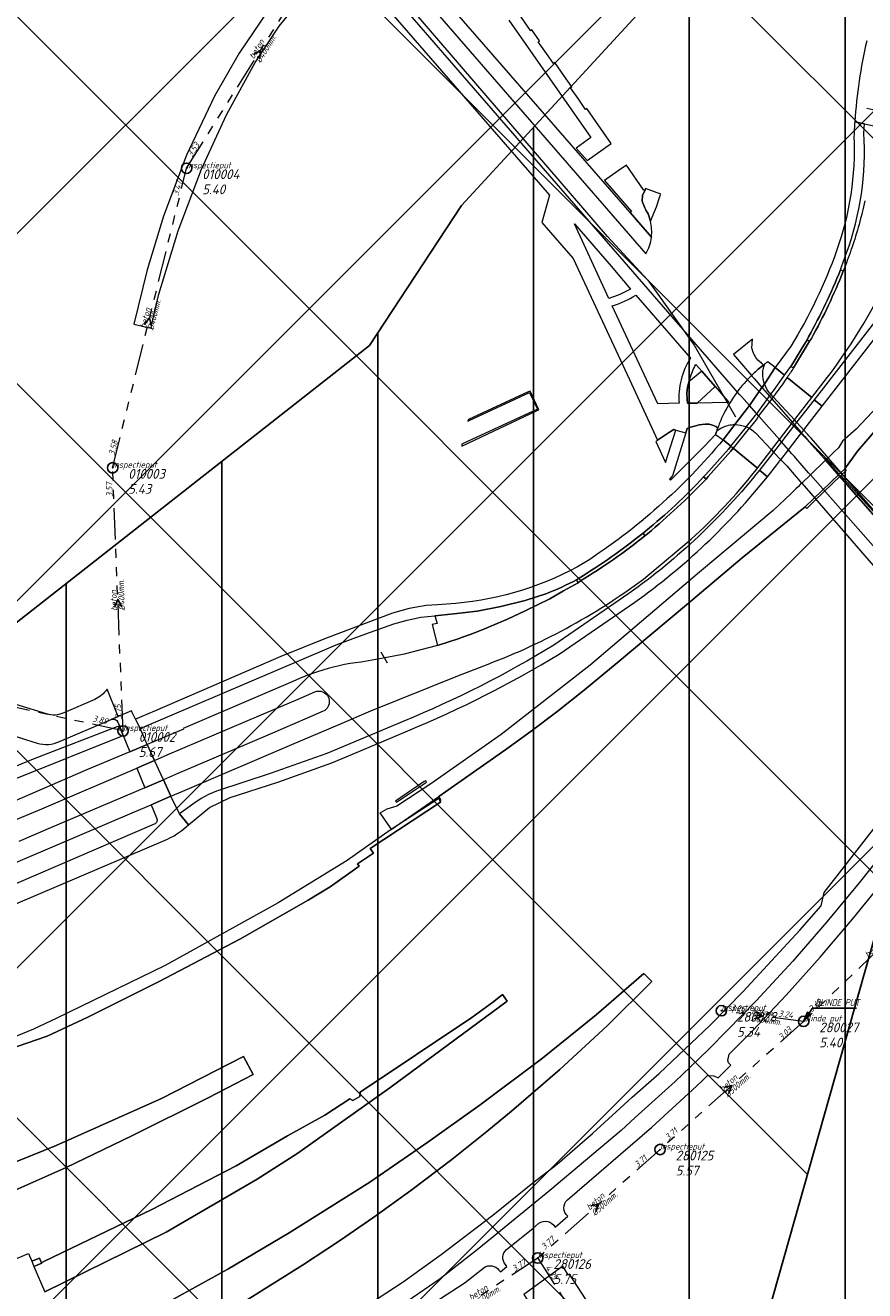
# Model space of a CAD drawing. Extents: x 148869 to 161638, y 453607 to 469810.
# Tile 409 of 656: x 154280 to 154442, y 462887 to 463130. Entities that reach past the tile are written whole.
import ezdxf
from ezdxf.lldxf.tags import DXFTag

# ---------------------------------------------------------------- set-up
doc = ezdxf.new("R2010")
doc.units = 0
doc.header["$PDMODE"] = 32
doc.header["$PDSIZE"] = 2
doc.linetypes.add('RI-GWA', pattern=[18.45, 6, -1.8, 1.75, -1.8, 1.75, -1.8, 1.75, -1.8])
doc.layers.get('0').update_dxf_attribs({"linetype": 'CONTINUOUS'})
doc.layers.get('DEFPOINTS').update_dxf_attribs({"linetype": 'CONTINUOUS'})
for name, color, linetype in [('2023', 90, 'CONTINUOUS'), ('2023 hatch', 90, 'CONTINUOUS'), ('2024', 160, 'CONTINUOUS'), ('2024 hatch', 160, 'CONTINUOUS'), ('B-OI-AANPIJLING', 1, 'CONTINUOUS')]:
    doc.layers.add(name, color=color, linetype=linetype)
for name, color, linetype, lineweight in [('B-OI-RI-BIJZONDERDERHEDEN-T18', 134, 'CONTINUOUS', 18), ('B-OI-RI-GWA-MATERIAAL-T18', 10, 'CONTINUOUS', 18), ('B-OI-RI-GWA-PUTDEKSELHOOGTE-T25', 10, 'CONTINUOUS', 25), ('B-OI-RI-GWA_BOB-T18', 10, 'CONTINUOUS', 18), ('B-OI-RI-GWA_DIAMETER-T18', 10, 'CONTINUOUS', 18), ('B-OI-RI-GWA_PUTNUMMER-T18', 10, 'CONTINUOUS', 18), ('B-OI-RI-GWA_RIOOLPUT-S', 10, 'CONTINUOUS', 25), ('B-OI-RI-GWA_TRANSPORTLEIDING-G', 10, 'RI-GWA', 18), ('B-OI-RI-PERSLEIDING-G-niet meenemen', 190, 'RI-PERS', 18), ('B-OI-RI-STROOMRICHTING-S', 252, 'CONTINUOUS', 25), ('B-RO-VH-VERHARDING_ASFALT-GV', 251, 'CONTINUOUS', 18), ('B-RO-VH-VERHARDING_BEDRIJFSVLOERPLAAT-GV', 251, 'CONTINUOUS', 18), ('B-RO-VH-VERHARDING_GESLOTEN-GV', 251, 'CONTINUOUS', 18), ('B-RO-VH-VERHARDING_GRASBETONSTEEN-GV', 251, 'CONTINUOUS', 18), ('B-RO-VH-VERHARDING_HALFVERHARDING-GV', 251, 'CONTINUOUS', 18), ('B-RO-VH-VERHARDING_OPEN-GV', 251, 'CONTINUOUS', 18), ('B-RO-VH-VERHARDING_STRAATBAKSTEEN-GV', 251, 'CONTINUOUS', 18)]:
    doc.layers.add(name, color=color, linetype=linetype, lineweight=lineweight)
doc.styles.add('NLCS-ISO-M500-T18_CURSIEF', font='NLCS-ISO.ttf', dxfattribs={"oblique": 15, "height": 0.9})
doc.styles.add('NLCS-ISO-M750-T25_CURSIEF', font='NLCS-ISO.ttf', dxfattribs={"oblique": 15, "height": 1.875})
tags = doc.linetypes.add('RI-PERS', pattern='A,7,-2,["P",Standard,S=1.8,R=0,X=-0.5,Y=-0.9],-2,7,-2,[102,NLCS.SHX,S=1,R=180,X=0,Y=0],-2', length=22).pattern_tags.tags
tags[6] = DXFTag(74, 10)

# ---------------------------------------------------------------- blocks, each defined once
blk = doc.blocks.new('ACMAP_ANN_TEMPLATE_gwa-diam')
at = {"color": 0, "linetype": 'ByBlock', "style": 'NLCS-ISO-M500-T18_CURSIEF', "oblique": 15}
blk.add_attdef('gwa-diam', (-2.2, -1.3), '', height=1.2, dxfattribs=at)
blk = doc.blocks.new('ACMAP_ANN_TEMPLATE_gwa-materiaal')
at = {"color": 0, "linetype": 'ByBlock', "style": 'NLCS-ISO-M500-T18_CURSIEF', "oblique": 15}
blk.add_attdef('gwa-mat', (-2.2, 0.2), '', height=1.2, dxfattribs=at)
blk = doc.blocks.new('ACMAP_ANN_TEMPLATE_gwa-nap-l')
at = {"color": 0, "linetype": 'ByBlock', "style": 'NLCS-ISO-M500-T18_CURSIEF', "oblique": 15}
blk.add_attdef('gwa-nap-l', (2.3, 0.2), '', height=1.2, dxfattribs=at)
blk = doc.blocks.new('ACMAP_ANN_TEMPLATE_gwa-nap-r')
at = {"color": 0, "linetype": 'ByBlock', "style": 'NLCS-ISO-M500-T18_CURSIEF', "oblique": 15}
blk.add_attdef('gwa-nap-r', (-5.6, 0.2), '', height=1.2, dxfattribs=at)
blk = doc.blocks.new('ACMAP_ANN_TEMPLATE_gwa-puth')
at = {"color": 0, "linetype": 'ByBlock', "style": 'NLCS-ISO-M750-T25_CURSIEF', "oblique": 15}
blk.add_attdef('gwa-puth', (3, -5), '', height=1.88, dxfattribs=at)
blk = doc.blocks.new('ACMAP_ANN_TEMPLATE_gwa-putnr')
at = {"color": 0, "linetype": 'ByBlock', "style": 'NLCS-ISO-M750-T25_CURSIEF', "oblique": 15}
blk.add_attdef('gwa-putnr', (3, -2.1), '', height=1.88, dxfattribs=at)
blk = doc.blocks.new('ACMAP_ANN_TEMPLATE_type knoop')
at = {"layer": 'DEFPOINTS', "style": 'NLCS-ISO-M500-T18_CURSIEF', "oblique": 15}
blk.add_attdef('type_knoop', (0, 0), '', height=1.2, dxfattribs=at)

msp = doc.modelspace()

# ---------------------------------------------------------------- hatches: boundary and pattern name
at = {"layer": '2023 hatch'}
h = msp.add_hatch(dxfattribs=at)
h.set_pattern_fill('L45L135', color=256, scale=49.98)
h.set_pattern_definition([(45, (0, 0), (-35.341197, 35.341197), []), (135, (0, 0), (-35.341197, -35.341197), [])])
h.paths.add_polyline_path([(155033.65, 463387.49), (154736.21, 463174.82), (154703.82, 463157.03), (154669.13, 463116.73), (154497.36, 463128.81), (154485.96, 463103.35), (154403, 462810.28), (154029.41, 462913.19), (153921.91, 462926.36), (153533.06, 462959.92), (153521.58, 463046.87), (153065.73, 463131.59), (152840.09, 463157.69), (152602.55, 463321.62), (152457.44, 463373.38), (152283.77, 463566.95), (152230.15, 463641.33), (152156.25, 463699.58), (152012.16, 463887.19), (152009.38, 463939.89), (151991.35, 464191.03), (152103.19, 464343.83), (152153.39, 464455.21), (152151.03, 464561.94), (152249.45, 464811.76), (152130.92, 465032.5), (152332.42, 465169.93), (152738.18, 465252.75), (152947.54, 465152.17), (153150.32, 465023.39), (153302.02, 464886.05), (153728.6, 464650.43), (153874.6, 464567.83), (153954.88, 464501.43), (153988.94, 464472.57), (154027.82, 464422.75), (154193.47, 464138.07), (154280.01, 463968.67), (154339.28, 463993.19), (154494.94, 463873.13), (154622.49, 463821.49), (154755.92, 463721.99), (154868.72, 463597.28)])
at = {"layer": '2024 hatch'}
h = msp.add_hatch(dxfattribs=at)
h.set_pattern_fill('ANSI31', color=256, scale=29.988, angle=45)
h.set_pattern_definition([(90, (0, 0), (-29.988, 0), [])])
h.paths.add_polyline_path([(154015.87, 462797.75), (154202.83, 462955.78), (154346.68, 463068.63), (154364.41, 463095.54), (154437.88, 463175.34), (154670.41, 463542.86), (154884.23, 463104.81), (154897.76, 462951.83), (154919.68, 462915.44), (155046.11, 462824.08), (155229.96, 462587.13), (155017.76, 462489.93), (155010.79, 462460.83), (155012.88, 462401.81), (154940.81, 462281.73), (154859.54, 462032.79), (154595.7, 462297.96), (154437.04, 462442.85), (154370.63, 462559.79), (154344.3, 462564.56), (154270.99, 462634.18), (154248.56, 462638.72)])

# ---------------------------------------------------------------- linework, layer by layer
at = {"layer": '2023', "flags": 128}
msp.add_lwpolyline([(153302.02, 464886.05), (153728.6, 464650.43), (153874.6, 464567.83), (153954.88, 464501.43), (153988.94, 464472.57), (154027.82, 464422.75), (154193.47, 464138.07), (154280.01, 463968.67), (154339.28, 463993.19), (154494.94, 463873.13), (154622.49, 463821.49), (154755.92, 463721.99), (154868.72, 463597.28), (155033.65, 463387.49), (154736.21, 463174.82), (154703.82, 463157.03), (154669.13, 463116.73), (154497.36, 463128.81), (154485.96, 463103.35), (154403, 462810.28), (154029.41, 462913.19), (153921.91, 462926.36), (153533.06, 462959.92)], dxfattribs=at)
at = {"layer": '2024', "flags": 128}
msp.add_lwpolyline([(154015.87, 462797.75), (154202.83, 462955.78), (154346.68, 463068.63), (154364.41, 463095.54), (154437.88, 463175.34), (154670.41, 463542.86), (154884.23, 463104.81), (154897.76, 462951.83), (154919.68, 462915.44), (155046.11, 462824.08), (155229.96, 462587.13), (155017.76, 462489.93), (155010.79, 462460.83), (155012.88, 462401.81), (154940.81, 462281.73), (154859.54, 462032.79), (154595.7, 462297.96), (154437.04, 462442.85), (154370.63, 462559.79), (154344.3, 462564.56), (154270.99, 462634.18), (154248.56, 462638.72)], close=True, dxfattribs=at)
at = {"layer": 'B-OI-AANPIJLING', "color": 251, "flags": 128}
msp.add_lwpolyline([(154430.24, 462938.56), (154431.6, 462939.9), (154430.97, 462940.33), (154430.24, 462938.56), (154431.07, 462940.26), (154431.18, 462940.19), (154430.24, 462938.56), (154431.39, 462940.05), (154431.5, 462939.97), (154430.24, 462938.56), (154431.92, 462941.07), (154440.39, 462941.07)], dxfattribs=at)
at = {"layer": 'B-OI-RI-GWA_RIOOLPUT-S', "color": 251}
for p in [(154311.47, 463102.74), (154297.22, 463045.09), (154299.24, 462994.45), (154414.4, 462940.6), (154430.24, 462938.56), (154402.6, 462913.9), (154379.06, 462893.02)]:
    msp.add_point(p, dxfattribs=at)
at = {"layer": 'B-OI-RI-GWA_TRANSPORTLEIDING-G', "color": 251}
for p, q in [((154311.47, 463102.74), (154339.95, 463148.13)), ((154297.22, 463045.09), (154311.47, 463102.74)), ((154299.24, 462994.45), (154297.22, 463045.09)), ((154299.24, 462994.45), (154249.23, 463005.35)), ((154458.5, 462965.7), (154430.24, 462938.56)), ((154430.24, 462938.56), (154414.4, 462940.6)), ((154430.24, 462938.56), (154402.6, 462913.9)), ((154402.6, 462913.9), (154379.06, 462893.02)), ((154379.06, 462893.02), (154357.3, 462878.67)), ((154379.06, 462893.02), (154395.53, 462866.9))]:
    msp.add_line(p, q, dxfattribs=at)
at = {"layer": 'B-OI-RI-PERSLEIDING-G-niet meenemen'}
for p, q in [((154392.51, 463089.63), (154343.5, 463146.5)), ((154392.51, 463089.63), (154400.27, 463081.17)), ((154400.27, 463081.17), (154409.19, 463068.71)), ((154409.19, 463068.71), (154417.11, 463054.92)), ((154348.84, 463009.67), (154350.1, 463007.53))]:
    msp.add_line(p, q, dxfattribs=at)
at = {"layer": 'B-OI-RI-STROOMRICHTING-S', "color": 251}
for points in [[(154324.33, 463124.6), (154325.7, 463125.43), (154325.55, 463123.83)], [(154303.3, 463072.69), (154304.35, 463073.92), (154304.7, 463072.34)], [(154299.01, 463018.36), (154298.23, 463019.77), (154297.57, 463018.3)], [(154420.98, 462940.48), (154422.32, 462939.58), (154420.8, 462939.05)], [(154414.86, 462925.81), (154416.42, 462926.23), (154415.82, 462924.73)], [(154389.27, 462903.04), (154390.83, 462903.46), (154390.23, 462901.97)]]:
    msp.add_lwpolyline(points, dxfattribs=at)
at = {"layer": 'B-RO-VH-VERHARDING_ASFALT-GV'}
for points in [[(154442.39, 463127.29, 0.039308), (154440.08, 463111.7)], [(154440.08, 463111.7, 0.007105), (154439.93, 463108.88)], [(154439.93, 463108.88, -0.09551), (154436.59, 463086.86)], [(154438.52, 463086.44, 0.101407), (154441.85, 463109.52)], [(154442.04, 463096.48, -0.027182), (154439.52, 463087.44)], [(154436.59, 463086.86, -0.050933), (154427.84, 463068.58)], [(154439.52, 463087.44, -0.011838), (154438.09, 463083.55)], [(154431.17, 463070.3, 0.033452), (154437.32, 463083.16)], [(154437.86, 463082.93, -0.032298), (154431.73, 463069.99)], [(154434.83, 463062.51, 0.053691), (154447.73, 463084.15)], [(154423.32, 463065.47, 0.006174), (154422.77, 463065.07)], [(154420.17, 463062.82, 0.038156), (154417.47, 463059.73)], [(154420.99, 463063.59, 0.010465), (154420.2, 463062.84)], [(154422.03, 463064.48, 0.012665), (154420.99, 463063.59)], [(154427.07, 463062.49, -0.006226), (154425.08, 463059.69)], [(154428.3, 463064.3, -0.003927), (154427.07, 463062.49)], [(154417.47, 463059.73, 0.046529), (154414.87, 463055.48)], [(154414.84, 463055.42, 0.016681), (154414.11, 463053.79)], [(154413.73, 463052.78, 0.004779), (154413.51, 463052.16)], [(154414.11, 463053.79, 0.009971), (154413.73, 463052.78)], [(154414.75, 463050.49, -0.075992), (154388.12, 463026.84)], [(154413.51, 463052.16, 0.006155), (154413.29, 463051.47)], [(154421.75, 463044.66, -0.06959), (154396.61, 463020.88)], [(154397.77, 463019.25, 0.069539), (154423.29, 463043.38)], [(154399.8, 463032.91, 0.034696), (154410.99, 463043.34)], [(154411.46, 463042.9, -0.026081), (154400.21, 463032.41)], [(154408.6, 463031.38, 0.040863), (154420.91, 463044.47)], [(154387.05, 463023.85, 0.02968), (154399.32, 463032.5)], [(154399.7, 463031.98, -0.031903), (154387.32, 463023.35)], [(154388.12, 463026.84, -0.110313), (154363.26, 463019)], [(154369.52, 463007.33, 0.07279), (154400.28, 463024.35)], [(154380.81, 463020.89, 0.017549), (154386.49, 463023.5)], [(154382.17, 463010.95, -0.037966), (154353.3, 462996.33)], [(154354.07, 462994.49, 0.037915), (154383.21, 463009.24)], [(154345.08, 463007.71, 0.050193), (154336.65, 463005.84)], [(154336.65, 463005.84, 0.018431), (154333.67, 463004.73)], [(154336.13, 463001.96, -0.406844), (154338.76, 463000.91)], [(154338.93, 463000.28, -0.316163), (154337.78, 462998.25)], [(154338.76, 463000.91, -0.076366), (154338.92, 463000.33)], [(154296.97, 462996.66, -0.400867), (154298.26, 462996.12)], [(154300.96, 462998.01, -0.07437), (154300.88, 462998.3)], [(154305.7, 462977.73, -0.421251), (154305.24, 462976.48)], [(154384.84, 462901.07, -0.453344), (154384.77, 462904.24)], [(154379.26, 462899.71, -0.441369), (154382.39, 462898.98)], [(154372.85, 462891.74, -0.406778), (154373.04, 462894.66)], [(154368.72, 462891.21, -0.378523), (154371.58, 462890.71)]]:
    msp.add_lwpolyline(points, format="xyb", dxfattribs=at)
at = {"layer": 'B-RO-VH-VERHARDING_ASFALT-GV', "flags": 128}
for points in [[(154441.94, 463111.3), (154445.21, 463110.59), (154445.9, 463113.45), (154442.38, 463114.21)], [(154440.08, 463111.7), (154441.94, 463111.3)], [(154441.85, 463109.52), (154441.94, 463111.3), (154440.08, 463111.7)], [(154437.32, 463083.16), (154437.55, 463083.75), (154438.52, 463086.44)], [(154438.09, 463083.55), (154437.86, 463082.93)], [(154427.84, 463068.58), (154424.75, 463064.41), (154426.57, 463062.91), (154427.77, 463064.61), (154428.2, 463065.31), (154429.74, 463067.83), (154430.89, 463069.71), (154431.17, 463070.3)], [(154431.73, 463069.99), (154431.39, 463069.47), (154428.69, 463064.98), (154428.3, 463064.3)], [(154414.75, 463050.49), (154416.63, 463052.93), (154417, 463053.41), (154417.01, 463053.42), (154419.8, 463057.05), (154419.81, 463057.06), (154422.22, 463060.52), (154422.29, 463060.62), (154422.69, 463061.23), (154422.69, 463061.24), (154422.74, 463061.32), (154424.75, 463064.41), (154423.32, 463065.47)], [(154422.77, 463065.07), (154422.5, 463064.86), (154422.4, 463064.77), (154422.03, 463064.48)], [(154420.2, 463062.84), (154420.17, 463062.82)], [(154431.8, 463058.59), (154427.07, 463062.49)], [(154427.07, 463062.49), (154431.8, 463058.59)], [(154431.8, 463058.59), (154434.83, 463062.51)], [(154425.08, 463059.69), (154424.79, 463059.29), (154424.56, 463058.98), (154424.39, 463058.74), (154424.1, 463058.38), (154421.58, 463055.06), (154421.44, 463054.86), (154421.08, 463054.32), (154419.97, 463052.94), (154419.78, 463052.71), (154416.68, 463048.87), (154421.33, 463045.01), (154423.93, 463048.37), (154424.06, 463048.55), (154425.58, 463050.52), (154428.11, 463053.8), (154428.48, 463054.29), (154428.56, 463054.38), (154431.8, 463058.59)], [(154414.87, 463055.48), (154414.84, 463055.42)], [(154410.99, 463043.34), (154411.42, 463043.81), (154415.77, 463048.65), (154416.21, 463049.22), (154416.23, 463049.26), (154414.75, 463050.49)], [(154413.29, 463051.47), (154414.75, 463050.49)], [(154420.91, 463044.47), (154421.33, 463045.01), (154416.68, 463048.87), (154416.22, 463048.28), (154411.89, 463043.41), (154411.46, 463042.9)], [(154423.29, 463043.38), (154421.75, 463044.66)], [(154468, 463002.02), (154445.53, 463027.9), (154431.55, 463043.75), (154429.87, 463042.14), (154443.66, 463026.25), (154466.42, 463000.03), (154466.45, 463000), (154466.61, 462999.82), (154467, 462999.36), (154469.35, 462996.65), (154469.53, 462996.44), (154469.65, 462996.31), (154469.77, 462996.17), (154469.83, 462996.09)], [(154399.32, 463032.5), (154399.8, 463032.91)], [(154400.21, 463032.41), (154399.7, 463031.98)], [(154400.28, 463024.35), (154408.6, 463031.38)], [(154386.49, 463023.5), (154387.05, 463023.85)], [(154387.32, 463023.35), (154386.82, 463022.98), (154384, 463021.4), (154381.36, 463019.89), (154376.66, 463017.56), (154373.26, 463015.97), (154370.05, 463014.59), (154368.68, 463014.04), (154368.34, 463013.91), (154366.88, 463013.35), (154366.03, 463013.03), (154364.37, 463012.41), (154363.92, 463012.24), (154359.77, 463010.88), (154353.35, 463009.21), (154353, 463009.14), (154350.02, 463008.59), (154345.08, 463007.71)], [(154363.26, 463019), (154359.79, 463018.75), (154357.61, 463018.57), (154354.32, 463018.02), (154351.1, 463017.14), (154338.18, 463012.26), (154329.62, 463008.75), (154305.32, 462998.28), (154301.6, 462996.7), (154302.52, 462994.94), (154338.94, 463010.44), (154340.57, 463011.12), (154345.95, 463013.13), (154351.36, 463015.06), (154353.94, 463015.8), (154356.58, 463016.32), (154359.25, 463016.6), (154362.91, 463016.96), (154367.4, 463017.52), (154371.97, 463018.42), (154376.66, 463019.55), (154380.81, 463020.89)], [(154396.61, 463020.88), (154382.17, 463010.95)], [(154383.21, 463009.24), (154397.77, 463019.25)], [(154337.78, 462998.25), (154334.69, 462996.92), (154327.54, 462993.85), (154309.3, 462986.04), (154307.02, 462985.07), (154308.45, 462981.89), (154310.77, 462982.89), (154331.75, 462991.83), (154340.96, 462995.76), (154346.94, 462998.31), (154363.67, 463005.06), (154369.52, 463007.33)], [(154333.67, 463004.73), (154331.49, 463003.78), (154310.8, 462994.9), (154310.84, 462994.81), (154303.86, 462991.85), (154305.32, 462988.78), (154307.75, 462989.83), (154325.83, 462997.55), (154332.95, 463000.59), (154336.13, 463001.96)], [(154338.92, 463000.33), (154338.93, 463000.28)], [(154298.32, 462997.23), (154296.97, 462996.66)], [(154298.26, 462996.12), (154298.54, 462995.46), (154299.26, 462993.58), (154300.56, 462990.46), (154303.86, 462991.85), (154302.52, 462994.94), (154301.6, 462996.7), (154300.96, 462998.01)], [(154300.88, 462998.3), (154298.32, 462997.23)], [(154258.26, 462977.15), (154299.26, 462993.58), (154298.54, 462995.46), (154281.93, 462989), (154257.52, 462979)], [(154353.3, 462996.33), (154338.49, 462990.08), (154327.58, 462986.25), (154317.23, 462982.83), (154315.71, 462982.19), (154314.26, 462981.42), (154312.89, 462980.51), (154310.07, 462978.47), (154311.81, 462976.36), (154315.85, 462979.7), (154319.83, 462981.64), (154329.02, 462984.57), (154339.41, 462988.29), (154346.62, 462991.31)], [(154346.62, 462991.31), (154354.07, 462994.49)], [(154257.47, 462968.35), (154277.47, 462976.88), (154283.6, 462979.49), (154301.88, 462987.31), (154305.32, 462988.78), (154303.86, 462991.85), (154300.56, 462990.46), (154292.41, 462987), (154259.93, 462972.97)], [(154142.66, 462939.84), (154140.73, 462939.87), (154136.27, 462940.02), (154134.25, 462936.51), (154142.39, 462936.31), (154146.56, 462936.32), (154157.77, 462936.82), (154173.07, 462938.34), (154184.74, 462939.99), (154198.2, 462942.37), (154211.39, 462945.24), (154234.13, 462951.62), (154258.86, 462960.74), (154301.42, 462978.89), (154304.67, 462980.26), (154308.45, 462981.89), (154307.02, 462985.07), (154303.4, 462983.52), (154285.25, 462975.79), (154279.18, 462973.19)], [(154131.6, 462928.64), (154147.52, 462928.23), (154149.25, 462928.29), (154150.98, 462928.31), (154156.46, 462928.64), (154170.31, 462930), (154184.66, 462932.05), (154198.79, 462934.65), (154212.49, 462937.72), (154236.94, 462944.79), (154265.87, 462955.78), (154307.78, 462973.63), (154308.25, 462973.85), (154309.05, 462974.28), (154309.81, 462974.77), (154310.54, 462975.31), (154311.81, 462976.36), (154310.07, 462978.47), (154308.45, 462981.89), (154304.67, 462980.26), (154305.7, 462977.73)], [(154305.24, 462976.48), (154263.78, 462958.7)], [(154447.14, 462973.07), (154440.95, 462965.24), (154434.72, 462957.72), (154428.13, 462950.13), (154421.09, 462942.54), (154415.49, 462936.82), (154411.98, 462933.24), (154408.44, 462929.81), (154405.51, 462926.98), (154397.84, 462920.06), (154395.1, 462917.58), (154381.38, 462906), (154370.51, 462897.07), (154367.43, 462894.57), (154360.26, 462888.99), (154353.91, 462884.67)], [(154384.77, 462904.24), (154401.03, 462918.22), (154409.64, 462926.11), (154410.68, 462927.11), (154411.74, 462928.12), (154412.97, 462928.08), (154413.78, 462927.69), (154416.22, 462930.13), (154415.79, 462930.56), (154415.64, 462931.06), (154415.91, 462932.24), (154420.46, 462936.81), (154426.96, 462943.67), (154433.42, 462950.89), (154439.66, 462958.23), (154445.52, 462965.5)], [(154373.04, 462894.66), (154378.11, 462898.73), (154379.26, 462899.71)], [(154382.39, 462898.98), (154384.84, 462901.07)], [(154321.68, 462861.14), (154326.52, 462863.83), (154332.58, 462867.2), (154333.61, 462867.87), (154334.31, 462867.83), (154334.83, 462867.63), (154335.87, 462866.33), (154336.19, 462866.51), (154338.74, 462868.02), (154338.36, 462869.02), (154338.28, 462869.65), (154338.74, 462870.56), (154340.33, 462872.23), (154340.39, 462872.28), (154365.06, 462888.31), (154368.72, 462891.21)], [(154371.58, 462890.71), (154371.86, 462890.38), (154373.12, 462891.4), (154372.85, 462891.74)]]:
    msp.add_lwpolyline(points, dxfattribs=at)
for points in [[(154432.28, 463058.19), (154433.83, 463056.92), (154451.99, 463080.29), (154453.02, 463081.77), (154454.92, 463085.02), (154456.48, 463088.46), (154459.25, 463096.36), (154461.45, 463104.38), (154461.99, 463106.74), (154460.05, 463107.18), (154459.51, 463104.87), (154457.34, 463096.96), (154454.62, 463089.21), (154453.14, 463085.95), (154451.33, 463082.85), (154450.38, 463081.47)], [(154416.63, 463052.93), (154414.75, 463050.49), (154416.23, 463049.26), (154419.21, 463052.98), (154419.21, 463052.99), (154419.24, 463053.02), (154420.6, 463054.72), (154420.99, 463055.2), (154421.2, 463055.49), (154423.67, 463058.87), (154423.93, 463059.23), (154424.12, 463059.49), (154424.41, 463059.89), (154426.42, 463062.71), (154426.57, 463062.91), (154424.75, 463064.41), (154422.74, 463061.32), (154422.69, 463061.24), (154422.69, 463061.23), (154422.29, 463060.62), (154422.22, 463060.52), (154419.81, 463057.06), (154419.8, 463057.05), (154417.01, 463053.42), (154417, 463053.41)], [(154377.24, 463059.7), (154365.76, 463054.4), (154365.59, 463054.04), (154365.89, 463054.19), (154377.48, 463059.58), (154378.98, 463056.35), (154364.72, 463049.74), (154364.47, 463049.61), (154364.42, 463049.28), (154378.93, 463056.1), (154379.26, 463056.25), (154377.58, 463059.86)], [(154429.85, 463051.81), (154430.06, 463052.08), (154430.27, 463052.34), (154430.3, 463052.38), (154433.83, 463056.92), (154432.28, 463058.19), (154428.96, 463053.92), (154428.9, 463053.84), (154428.51, 463053.34), (154425.97, 463050.08), (154424.45, 463048.13), (154424.3, 463047.94), (154424.3, 463047.93), (154421.75, 463044.66), (154423.29, 463043.38), (154425.07, 463045.66), (154425.64, 463046.4), (154425.84, 463046.65), (154427.32, 463048.55)], [(154470.49, 463005.39), (154448.49, 463030.52), (154434.46, 463046.55), (154431.55, 463043.75), (154445.53, 463027.9), (154468, 463002.02), (154468.54, 463001.4), (154469.75, 463000), (154470.89, 462998.69), (154471.36, 462998.15), (154472.64, 462996.67), (154474.97, 462993.77), (154476.02, 462992.47), (154478.62, 462995.93), (154477.57, 462997.22), (154476.27, 462998.79), (154474, 463001.38), (154473.42, 463002.03), (154471.06, 463004.74), (154470.67, 463005.18)], [(154470.74, 463005.73), (154448.93, 463030.91), (154434.95, 463047.04), (154434.46, 463046.55), (154448.49, 463030.52), (154470.49, 463005.39), (154470.67, 463005.18), (154471.06, 463004.74), (154473.42, 463002.03), (154474, 463001.38), (154476.27, 462998.79), (154477.57, 462997.22), (154478.62, 462995.93), (154478.9, 462996.3), (154477.82, 462997.55), (154474.28, 463001.64), (154474.25, 463001.68), (154473.67, 463002.35), (154471.31, 463005.07), (154470.92, 463005.52)], [(154307.02, 462985.07), (154305.32, 462988.78), (154301.88, 462987.31), (154303.4, 462983.52)], [(154376.39, 462885.98), (154408.61, 462836.05), (154412.35, 462838.44), (154416.58, 462841.13), (154415.48, 462842.86), (154414.08, 462845.07), (154413.55, 462845.85), (154411.56, 462848.96), (154408.46, 462853.81), (154405.22, 462858.83), (154402.15, 462863.57), (154398.91, 462868.59), (154395.58, 462873.8), (154392.5, 462878.6), (154389.76, 462882.81), (154385.15, 462889.92), (154384.94, 462889.79), (154383.88, 462891.42)]]:
    msp.add_lwpolyline(points, close=True, dxfattribs=at)
at = {"layer": 'B-RO-VH-VERHARDING_BEDRIJFSVLOERPLAAT-GV', "flags": 128}
for points in [[(154413.66, 463052.83), (154413.51, 463052.93), (154413.36, 463053.03), (154413.35, 463053.03), (154412.7, 463053.3), (154412.03, 463053.47), (154411.26, 463053.51), (154410.16, 463053.35), (154409.22, 463053.13), (154408.23, 463052.83), (154407.84, 463052.64), (154407.56, 463051.8), (154405.01, 463043.54), (154404.93, 463043.47), (154404.89, 463043.43), (154404.39, 463042.91), (154404.61, 463042.71), (154411.15, 463049.26), (154413.29, 463051.47)], [(154413.73, 463052.78), (154413.66, 463052.83)]]:
    msp.add_lwpolyline(points, dxfattribs=at)
at = {"layer": 'B-RO-VH-VERHARDING_BEDRIJFSVLOERPLAAT-GV'}
for points in [[(154413.51, 463052.16, -0.004779), (154413.73, 463052.78)], [(154413.29, 463051.47, -0.006155), (154413.51, 463052.16)]]:
    msp.add_lwpolyline(points, format="xyb", dxfattribs=at)
at = {"layer": 'B-RO-VH-VERHARDING_GESLOTEN-GV', "flags": 128}
for points in [[(154452.68, 463065.62), (154440.32, 463052.54), (154437.73, 463050.19), (154436.92, 463048.91), (154436.04, 463048.08), (154434.95, 463047.04), (154434.46, 463046.55), (154434.57, 463046.65), (154437.1, 463043.87), (154438.14, 463044.89), (154440.59, 463048.3), (154445.06, 463053.42)], [(154278.86, 462933.75), (154284.6, 462935.73), (154292.48, 462939.39), (154306.19, 462946.2), (154321.69, 462954.39), (154334.86, 462961.9), (154339.11, 462964.45), (154344.71, 462968.44), (154344.36, 462968.87), (154347.42, 462970.9), (154346.82, 462971.8), (154360.37, 462980.77), (154360.23, 462981.06), (154360.05, 462981.44), (154350.87, 462975.48), (154345.92, 462972.01), (154342.4, 462969.53), (154329.11, 462961.36), (154307.33, 462949.31), (154286.49, 462939.16), (154282.01, 462937.09), (154266.54, 462930.69)]]:
    msp.add_lwpolyline(points, dxfattribs=at)
for points in [[(154434.57, 463046.65), (154434.46, 463046.55), (154431.55, 463043.75), (154429.87, 463042.14), (154429.65, 463041.93), (154429.58, 463041.85), (154429.23, 463041.52), (154428.75, 463041.06), (154428.13, 463040.47), (154427.83, 463040.17), (154424.36, 463036.87), (154410.18, 463024.99), (154389.15, 463007.09), (154372.03, 462993.75), (154358.51, 462984.24), (154351.93, 462979.96), (154350.04, 462979.39), (154348.66, 462978.65), (154348.76, 462978.51), (154350.66, 462975.78), (154350.85, 462975.51), (154360, 462981.84), (154372.93, 462990.85), (154377.77, 462994.38), (154382.71, 462998.14), (154388.03, 463002.37), (154394.36, 463007.58), (154407.72, 463018.73), (154418.39, 463027.79), (154430.56, 463037.56), (154432.14, 463039.09), (154437.1, 463043.87)], [(154437.1, 463043.87), (154432.14, 463039.09), (154430.56, 463037.56), (154430.84, 463037.27), (154432.41, 463038.79), (154437.37, 463043.58), (154438.42, 463044.6), (154438.14, 463044.89)], [(154351.71, 462980.91), (154351.84, 462980.72), (154357.64, 462984.58), (154357.49, 462984.88), (154357.2, 462984.69)], [(154283.54, 462892.11), (154283.14, 462893.01), (154281.66, 462892.38), (154282.09, 462891.36), (154283.57, 462892.04)]]:
    msp.add_lwpolyline(points, close=True, dxfattribs=at)
at = {"layer": 'B-RO-VH-VERHARDING_GRASBETONSTEEN-GV', "flags": 128}
for points in [[(154413.23, 463060.71), (154410.64, 463063.68), (154408.13, 463061.63), (154407.89, 463060.62), (154407.77, 463059.45), (154407.79, 463058.28), (154407.86, 463057.53), (154409.75, 463057.56), (154409.76, 463057.56)], [(154404.44, 463051.93), (154402.13, 463050.38), (154401.91, 463050.24), (154401.79, 463050.17), (154403.67, 463046.14), (154405.65, 463052.36), (154405.25, 463052.48)]]:
    msp.add_lwpolyline(points, close=True, dxfattribs=at)
at = {"layer": 'B-RO-VH-VERHARDING_HALFVERHARDING-GV', "flags": 128}
for points in [[(154445.06, 463053.42), (154440.59, 463048.3), (154438.14, 463044.89), (154438.42, 463044.6), (154437.37, 463043.58), (154447.26, 463032.72)], [(154447.26, 463032.72), (154437.37, 463043.58), (154432.41, 463038.79), (154430.84, 463037.27), (154430.56, 463037.56), (154418.39, 463027.79), (154407.72, 463018.73), (154394.36, 463007.58), (154388.03, 463002.37), (154382.71, 462998.14), (154377.77, 462994.38), (154372.93, 462990.85), (154360, 462981.84), (154360.42, 462981.16), (154360.23, 462981.06), (154360.37, 462980.77), (154346.82, 462971.8), (154347.42, 462970.9), (154344.36, 462968.87), (154344.71, 462968.44), (154339.11, 462964.45), (154334.86, 462961.9), (154321.69, 462954.39), (154306.19, 462946.2), (154292.48, 462939.39), (154284.6, 462935.73), (154278.86, 462933.75)], [(154344.8, 462882.98), (154353.13, 462888.44), (154360.45, 462893.72), (154370.41, 462901.29), (154378.1, 462907.48), (154382.81, 462911.09), (154389.57, 462917.01), (154397.21, 462924), (154402.43, 462928.52), (154412.22, 462937.8), (154418.62, 462944.32), (154429.51, 462956.09), (154433.59, 462960.78), (154434.22, 462963.37), (154445.73, 462978.16)], [(154304.53, 462882.65), (154319.41, 462890.87), (154331.23, 462897.85), (154346.73, 462907.64), (154357.92, 462915.3), (154368, 462922.49), (154379.98, 462931.46), (154390.29, 462939.83), (154399.5, 462947.74), (154401.04, 462946.22), (154392.41, 462937.67), (154383.33, 462929.28), (154374.02, 462921.31), (154369.23, 462917.37), (154362.53, 462912), (154354.63, 462906.01), (154347.48, 462900.85), (154340.87, 462896.3), (154333.79, 462891.63), (154323.12, 462884.95)], [(154323.12, 462884.95), (154333.79, 462891.63), (154340.87, 462896.3), (154347.48, 462900.85), (154354.63, 462906.01), (154362.53, 462912), (154369.23, 462917.37), (154374.02, 462921.31), (154383.33, 462929.28), (154392.41, 462937.67), (154401.04, 462946.22), (154399.5, 462947.74), (154390.29, 462939.83), (154379.98, 462931.46), (154368, 462922.49), (154357.92, 462915.3), (154346.73, 462907.64), (154331.23, 462897.85), (154319.41, 462890.87), (154304.53, 462882.65)], [(154269.97, 462889.27), (154281.01, 462893.9), (154281.66, 462892.38), (154283.14, 462893.01), (154283.54, 462892.11), (154283.97, 462892.35), (154304.8, 462902.34), (154321.02, 462910.76), (154330.87, 462916.52), (154338.08, 462920.52), (154342.88, 462923.66), (154343.46, 462923.32), (154344.8, 462924.11), (154344.87, 462924.91), (154366.36, 462939.31), (154370.6, 462942.38), (154372.26, 462943.71), (154373.16, 462942.47), (154350.57, 462925.78), (154342, 462919.65), (154332.86, 462913.22), (154325.06, 462908.2), (154307.56, 462897.97), (154284.15, 462886.51)], [(154197.23, 462886.47), (154220.79, 462892.16), (154233.94, 462895.9), (154246.3, 462899.91), (154269.04, 462907.65), (154286.37, 462914.69), (154306.61, 462923.72), (154322.45, 462931.78), (154324.27, 462928.34), (154315.63, 462923.84), (154300.91, 462916.52), (154288.27, 462910.41), (154273.8, 462904), (154259.06, 462898.37), (154242.09, 462892.38), (154221.9, 462886.22)]]:
    msp.add_lwpolyline(points, dxfattribs=at)
for points in [[(154283.57, 462892.04), (154282.09, 462891.36), (154284.15, 462886.51), (154307.56, 462897.97), (154325.06, 462908.2), (154332.86, 462913.22), (154342, 462919.65), (154350.57, 462925.78), (154373.16, 462942.47), (154372.26, 462943.71), (154370.6, 462942.38), (154366.36, 462939.31), (154344.87, 462924.91), (154344.8, 462924.11), (154343.46, 462923.32), (154342.88, 462923.66), (154338.08, 462920.52), (154330.87, 462916.52), (154321.02, 462910.76), (154304.8, 462902.34), (154283.97, 462892.35), (154283.54, 462892.11)], [(154145.77, 462870.17), (154163.84, 462872.8), (154187.55, 462877.38), (154202.02, 462880.73), (154221.9, 462886.22), (154242.09, 462892.38), (154259.06, 462898.37), (154273.8, 462904), (154288.27, 462910.41), (154300.91, 462916.52), (154315.63, 462923.84), (154324.27, 462928.34), (154322.45, 462931.78), (154306.61, 462923.72), (154286.37, 462914.69), (154269.04, 462907.65), (154246.3, 462899.91), (154233.94, 462895.9), (154220.79, 462892.16), (154197.23, 462886.47), (154185.16, 462883.77), (154166.04, 462880.27), (154146.4, 462877.6), (154144.89, 462877.39)]]:
    msp.add_lwpolyline(points, close=True, dxfattribs=at)
at = {"layer": 'B-RO-VH-VERHARDING_OPEN-GV'}
for points in [[(154437.32, 463083.16, -0.033452), (154431.17, 463070.3)], [(154431.73, 463069.99, 0.032298), (154437.86, 463082.93)], [(154410.99, 463043.34, -0.034696), (154399.8, 463032.91)], [(154400.21, 463032.41, 0.026081), (154411.46, 463042.9)], [(154399.32, 463032.5, -0.02968), (154387.05, 463023.85)], [(154387.32, 463023.35, 0.031903), (154399.7, 463031.98)], [(154386.49, 463023.5, -0.017549), (154380.81, 463020.89)]]:
    msp.add_lwpolyline(points, format="xyb", dxfattribs=at)
at = {"layer": 'B-RO-VH-VERHARDING_OPEN-GV', "flags": 128}
for points in [[(154437.86, 463082.93), (154437.32, 463083.16)], [(154431.17, 463070.3), (154430.89, 463069.71)], [(154430.89, 463069.71), (154431.39, 463069.47), (154431.73, 463069.99)], [(154411.46, 463042.9), (154410.99, 463043.34)], [(154399.8, 463032.91), (154399.32, 463032.5), (154399.7, 463031.98), (154400.21, 463032.41)], [(154399.7, 463031.98), (154399.32, 463032.5)], [(154359.77, 463010.88), (154363.92, 463012.24), (154364.37, 463012.41), (154366.03, 463013.03), (154366.88, 463013.35), (154368.34, 463013.91), (154368.68, 463014.04), (154370.05, 463014.59), (154373.26, 463015.97), (154376.66, 463017.56), (154381.36, 463019.89), (154384, 463021.4), (154386.82, 463022.98), (154386.49, 463023.5)], [(154387.05, 463023.85), (154386.49, 463023.5), (154386.82, 463022.98), (154387.32, 463023.35)], [(154380.81, 463020.89), (154376.66, 463019.55), (154371.97, 463018.42), (154367.4, 463017.52), (154362.91, 463016.96), (154359.25, 463016.6), (154359.69, 463015.11), (154358.76, 463014.92), (154359.77, 463010.88)]]:
    msp.add_lwpolyline(points, dxfattribs=at)
for points in [[(154427.77, 463064.61), (154428.3, 463064.3), (154428.69, 463064.98), (154431.39, 463069.47), (154430.89, 463069.71), (154429.74, 463067.83), (154428.2, 463065.31)], [(154416.68, 463048.87), (154416.21, 463049.22), (154415.77, 463048.65), (154411.42, 463043.81), (154410.99, 463043.34), (154411.46, 463042.9), (154411.89, 463043.41), (154416.22, 463048.28)]]:
    msp.add_lwpolyline(points, close=True, dxfattribs=at)
at = {"layer": 'B-RO-VH-VERHARDING_STRAATBAKSTEEN-GV', "flags": 128}
for points in [[(154356.13, 463141.06), (154350.3, 463147.91), (154353.15, 463150.39), (154357.5, 463154.18), (154355.95, 463156.39), (154347.89, 463148.71), (154348.39, 463147.47), (154349.07, 463145.99), (154350.54, 463143.38), (154351.48, 463142.04), (154353.77, 463139.37), (154399.88, 463086.26)], [(154343.12, 463141.59), (154381.32, 463097.59), (154379.87, 463092.29), (154381.5, 463090.4), (154385.87, 463085.34), (154396.69, 463062.06), (154402.13, 463050.38), (154404.44, 463051.93), (154405.25, 463052.48), (154405.65, 463052.36), (154407.56, 463051.8), (154407.84, 463052.64), (154408.23, 463052.83), (154409.22, 463053.13), (154410.16, 463053.35), (154411.26, 463053.51), (154412.03, 463053.47), (154412.7, 463053.3), (154413.35, 463053.03), (154413.36, 463053.03), (154413.51, 463052.93)], [(154400.94, 463089.48), (154396.84, 463094.2), (154356.13, 463141.06)], [(154421.04, 463051.77), (154424.06, 463048.55), (154424.45, 463048.13), (154425.84, 463046.65), (154426.46, 463045.99), (154427.04, 463045.38), (154427.31, 463045.09), (154429.52, 463042.54), (154429.86, 463042.15), (154429.87, 463042.14), (154431.55, 463043.75), (154431.2, 463044.15), (154428.74, 463046.94), (154428.48, 463047.24), (154427.92, 463047.87), (154427.32, 463048.55), (154425.97, 463050.08), (154425.58, 463050.52), (154425.58, 463050.52), (154421.59, 463055.05), (154421.58, 463055.06), (154421.2, 463055.49), (154421.2, 463055.49), (154419.81, 463057.06), (154418.26, 463058.83), (154417.92, 463059.22), (154417.47, 463059.73), (154417.14, 463060.12), (154350.7, 463136.66)], [(154373.48, 463131.26), (154389.25, 463108.65), (154386.46, 463106.62), (154388.57, 463104.25), (154393.22, 463107.49), (154390.26, 463111.72), (154388.51, 463114.22), (154388.26, 463114.05), (154386.81, 463116.13), (154385.36, 463118.2), (154385.61, 463118.38), (154384.07, 463120.58), (154382.33, 463123.07), (154382.08, 463122.9), (154380.73, 463124.83), (154379.17, 463127.06), (154379.42, 463127.24), (154377.94, 463129.35), (154377.69, 463129.17), (154377.64, 463129.26), (154374.31, 463134.03)], [(154396.13, 463103.32), (154394.55, 463102.21), (154391.94, 463100.38), (154397.08, 463094.44), (154396.84, 463094.2), (154400.94, 463089.48)], [(154399.19, 463096.41), (154399.25, 463097.56), (154399.65, 463098.41), (154399.44, 463098.56), (154396.13, 463103.32)], [(154399.65, 463098.41), (154399.25, 463097.56), (154399.19, 463096.41)], [(154400.3, 463093.97), (154400.75, 463092.53), (154401.9, 463095.3), (154402.64, 463097.48), (154402.74, 463097.74), (154399.83, 463098.86), (154399.65, 463098.41)], [(154392.74, 463077.67), (154386.13, 463092.07), (154393.16, 463083.9), (154396.91, 463079.5)], [(154400.75, 463092.53), (154400.3, 463093.97)], [(154397.92, 463078.33), (154408.49, 463066.2)], [(154406.29, 463057.51), (154402.18, 463057.37), (154393.41, 463076.28)], [(154420.3, 463068.1), (154420.42, 463069.86), (154416.72, 463066.91), (154420.2, 463062.84)], [(154409.51, 463064.99), (154410.67, 463063.7), (154410.64, 463063.68), (154413.23, 463060.71), (154415.65, 463057.93), (154415.87, 463057.67), (154415.5, 463057.67)], [(154422.13, 463065.21), (154421.42, 463065.79)], [(154422.03, 463064.48), (154422.4, 463064.77), (154422.5, 463064.86), (154422.48, 463064.88), (154422.38, 463064.99), (154422.36, 463065.01), (154422.32, 463065.05), (154422.16, 463065.18), (154422.13, 463065.21)], [(154422.64, 463064.71), (154422.77, 463065.07), (154422.5, 463064.86), (154422.4, 463064.77), (154422.03, 463064.48)], [(154420.2, 463062.84), (154420.35, 463062.67), (154420.69, 463062.27), (154422.22, 463060.52), (154422.31, 463060.42), (154423.67, 463058.87), (154423.67, 463058.87), (154424.1, 463058.38), (154424.11, 463058.36), (154428.11, 463053.8), (154428.11, 463053.8), (154428.51, 463053.34), (154429.85, 463051.81), (154430.45, 463051.12), (154431, 463050.49), (154431.27, 463050.18), (154434.12, 463046.93), (154434.46, 463046.55), (154434.95, 463047.04), (154434.62, 463047.42), (154431.72, 463050.77), (154431.45, 463051.07), (154431.26, 463051.27)], [(154415.5, 463057.67), (154409.76, 463057.56), (154409.75, 463057.56), (154407.86, 463057.53), (154407.79, 463058.28), (154407.77, 463059.45), (154407.89, 463060.62), (154408.13, 463061.63), (154408.33, 463062.24)], [(154422.69, 463061.24), (154422.69, 463061.24)], [(154431.26, 463051.27), (154431.07, 463051.47), (154430.88, 463051.68), (154430.27, 463052.34), (154428.9, 463053.84), (154428.48, 463054.29), (154424.39, 463058.74), (154424.39, 463058.74), (154423.93, 463059.23), (154423.73, 463059.45)], [(154413.51, 463052.93), (154413.66, 463052.83), (154413.73, 463052.78)], [(154413.51, 463052.16), (154413.53, 463052.18), (154413.53, 463052.18), (154413.98, 463052.52), (154414.33, 463052.72)], [(154419.14, 463053.01), (154419.21, 463052.98)], [(154419.78, 463052.71), (154419.78, 463052.71)], [(154194.87, 463018.06), (154196.82, 463017.51), (154199.39, 463016.63), (154210.23, 463013.48), (154210.29, 463013.51), (154234.32, 463006.59), (154243.27, 463003.93), (154248.45, 463002.39), (154250.7, 463001.74), (154256.78, 463000), (154267.35, 462996.83), (154267.6, 462996.75), (154269.2, 462996.26), (154279.88, 462992.99), (154280.43, 462992.82), (154281.68, 462992.44), (154282.7, 462992.11)], [(154284.51, 462997.75), (154266.13, 463003.3)], [(154287.01, 462992.41), (154296.97, 462996.66), (154298.32, 462997.23), (154296.15, 463002.5)], [(154293.79, 463000.5), (154287.86, 462997.95)]]:
    msp.add_lwpolyline(points, dxfattribs=at)
msp.add_lwpolyline([(154337.23, 463139.64), (154334.81, 463142.16), (154331.42, 463138.23), (154326.96, 463132.82), (154321.6, 463124.91), (154316.86, 463116.6), (154311.48, 463105.26), (154307.04, 463093.52), (154303.88, 463083.22), (154301.33, 463072.76), (154304.62, 463071.97), (154304.73, 463072.48), (154306.14, 463078.51), (154309.83, 463090.68), (154314.31, 463102.59), (154319.17, 463112.99), (154324.64, 463123.09), (154329.3, 463130.09), (154334.62, 463136.6)], close=True, dxfattribs=at)
at = {"layer": 'B-RO-VH-VERHARDING_STRAATBAKSTEEN-GV'}
for points in [[(154400.3, 463093.97, -0.068902), (154399.19, 463096.41)], [(154399.19, 463096.41, 0.068902), (154400.3, 463093.97)], [(154400.94, 463089.48, 0.090331), (154400.75, 463092.53)], [(154399.88, 463086.26, 0.10106), (154400.94, 463089.48)], [(154396.91, 463079.5, -0.057663), (154392.74, 463077.67)], [(154393.41, 463076.28, 0.078906), (154397.92, 463078.33)], [(154421.42, 463065.79, -0.113257), (154420.3, 463068.1)], [(154408.49, 463066.2, 0.173147), (154406.29, 463057.51)], [(154408.33, 463062.24, -0.058653), (154409.51, 463064.99)], [(154420.2, 463062.84, -0.010465), (154420.99, 463063.59)], [(154420.99, 463063.59, 0.010465), (154420.2, 463062.84)], [(154420.99, 463063.59, -0.012665), (154422.03, 463064.48)], [(154422.03, 463064.48, 0.012665), (154420.99, 463063.59)], [(154422.69, 463061.24, -0.133372), (154422.47, 463064.05)], [(154422.47, 463064.05, -0.031131), (154422.64, 463064.71)], [(154422.75, 463061.09, -0.095774), (154422.69, 463061.24)], [(154423.73, 463059.45, -0.093228), (154422.75, 463061.09)], [(154413.73, 463052.78, 0.004779), (154413.51, 463052.16)], [(154414.33, 463052.72, -0.013759), (154414.59, 463052.86)], [(154414.59, 463052.86, -0.112479), (154417, 463053.41)], [(154417, 463053.41, -0.100535), (154419.14, 463053.01)], [(154419.21, 463052.98, -0.035548), (154419.78, 463052.71)], [(154419.78, 463052.71, -0.051973), (154420.74, 463052.04)], [(154420.74, 463052.04, -0.017397), (154421.04, 463051.77)], [(154296.15, 463002.5, -0.128655), (154293.79, 463000.5)], [(154287.86, 462997.95, -0.200372), (154284.51, 462997.75)], [(154282.7, 462992.11, 0.185673), (154287.01, 462992.41)]]:
    msp.add_lwpolyline(points, format="xyb", dxfattribs=at)

# ---------------------------------------------------------------- block references
at = {"layer": 'B-OI-RI-GWA-MATERIAAL-T18', "color": 251}
for p, rotation in [((154325.71, 463125.43), 57.89374404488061), ((154304.35, 463073.91), 76.11585850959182), ((154298.23, 463019.77), 92.28428410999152), ((154444.37, 462952.13), 43.84183153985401), ((154422.32, 462939.58), 352.6613936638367), ((154416.42, 462926.23), 41.73887178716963), ((154390.83, 462903.46), 41.57305291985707), ((154368.18, 462885.84), 33.40353005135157)]:
    msp.add_blockref('ACMAP_ANN_TEMPLATE_gwa-materiaal', p, dxfattribs=dict(at, rotation=rotation)).add_auto_attribs({'gwa-mat': 'beton'})
at = {"layer": 'B-OI-RI-GWA-PUTDEKSELHOOGTE-T25', "color": 251}
for p, values in [((154311.47, 463102.74), {'gwa-puth': '5.40'}), ((154297.22, 463045.09), {'gwa-puth': '5.43'}), ((154299.24, 462994.45), {'gwa-puth': '5.67'}), ((154414.4, 462940.6), {'gwa-puth': '5.34'}), ((154430.24, 462938.56), {'gwa-puth': '5.40'}), ((154402.6, 462913.9), {'gwa-puth': '5.57'}), ((154379.06, 462893.02), {'gwa-puth': '5.75'})]:
    msp.add_blockref('ACMAP_ANN_TEMPLATE_gwa-puth', p, dxfattribs=at).add_auto_attribs(values)
at = {"layer": 'B-OI-RI-GWA_BOB-T18', "color": 251}
for name, p, rotation, values in [('ACMAP_ANN_TEMPLATE_gwa-nap-l', (154311.47, 463102.74), 57.89374404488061, {'gwa-nap-l': '3.53'}), ('ACMAP_ANN_TEMPLATE_gwa-nap-r', (154311.47, 463102.74), 76.11585850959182, {'gwa-nap-r': '3.47'}), ('ACMAP_ANN_TEMPLATE_gwa-nap-l', (154297.22, 463045.09), 76.11585850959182, {'gwa-nap-l': '3.58'}), ('ACMAP_ANN_TEMPLATE_gwa-nap-r', (154297.22, 463045.09), 92.28428410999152, {'gwa-nap-r': '3.57'}), ('ACMAP_ANN_TEMPLATE_gwa-nap-l', (154299.24, 462994.45), 92.28428410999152, {'gwa-nap-l': '3.75'}), ('ACMAP_ANN_TEMPLATE_gwa-nap-l', (154291, 462996.61), 347.7043129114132, {'gwa-nap-l': '3.89'}), ('ACMAP_ANN_TEMPLATE_gwa-nap-l', (154430.24, 462938.56), 41.73887178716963, {'gwa-nap-l': '3.64'}), ('ACMAP_ANN_TEMPLATE_gwa-nap-r', (154421.65, 462939.76), 352.6613936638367, {'gwa-nap-r': '3.26'}), ('ACMAP_ANN_TEMPLATE_gwa-nap-l', (154422.99, 462939.6), 352.6613936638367, {'gwa-nap-l': '3.24'}), ('ACMAP_ANN_TEMPLATE_gwa-nap-r', (154430.24, 462938.56), 43.84183153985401, {'gwa-nap-r': '3.03'}), ('ACMAP_ANN_TEMPLATE_gwa-nap-l', (154402.6, 462913.9), 41.57305291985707, {'gwa-nap-l': '3.71'}), ('ACMAP_ANN_TEMPLATE_gwa-nap-r', (154402.6, 462913.9), 41.73887178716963, {'gwa-nap-r': '3.71'}), ('ACMAP_ANN_TEMPLATE_gwa-nap-r', (154384.69, 462898.07), 41.57305291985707, {'gwa-nap-r': '3.77'}), ('ACMAP_ANN_TEMPLATE_gwa-nap-l', (154372.8, 462888.87), 33.40353005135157, {'gwa-nap-l': '3.77'}), ('ACMAP_ANN_TEMPLATE_gwa-nap-l', (154379.06, 462893.02), 302.2335345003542, {'gwa-nap-l': '4.35'})]:
    msp.add_blockref(name, p, dxfattribs=dict(at, rotation=rotation)).add_auto_attribs(values)
at = {"layer": 'B-OI-RI-GWA_DIAMETER-T18', "color": 251}
for p, rotation, values in [((154325.71, 463125.43), 57.89374404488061, {'gwa-diam': '%%c400mm.'}), ((154304.35, 463073.91), 76.11585850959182, {'gwa-diam': '%%c400mm.'}), ((154298.23, 463019.77), 92.28428410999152, {'gwa-diam': '%%c400mm.'}), ((154422.32, 462939.58), 352.6613936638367, {'gwa-diam': '%%c600mm.'}), ((154416.42, 462926.23), 41.73887178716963, {'gwa-diam': '%%c500mm.'}), ((154390.83, 462903.46), 41.57305291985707, {'gwa-diam': '%%c500mm.'}), ((154368.18, 462885.84), 33.40353005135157, {'gwa-diam': '%%c500mm.'})]:
    msp.add_blockref('ACMAP_ANN_TEMPLATE_gwa-diam', p, dxfattribs=dict(at, rotation=rotation)).add_auto_attribs(values)
at = {"layer": 'B-OI-RI-GWA_PUTNUMMER-T18', "color": 251}
for p, values in [((154311.47, 463102.74), {'gwa-putnr': '010004'}), ((154297.22, 463045.09), {'gwa-putnr': '010003'}), ((154299.24, 462994.45), {'gwa-putnr': '010002'}), ((154414.4, 462940.6), {'gwa-putnr': '280028'}), ((154430.24, 462938.56), {'gwa-putnr': '280027'}), ((154402.6, 462913.9), {'gwa-putnr': '280125'}), ((154379.06, 462893.02), {'gwa-putnr': '280126'})]:
    msp.add_blockref('ACMAP_ANN_TEMPLATE_gwa-putnr', p, dxfattribs=at).add_auto_attribs(values)
at = {"layer": 'DEFPOINTS'}
for p, values in [((154311.47, 463102.74), {'type_knoop': 'inspectieput'}), ((154297.22, 463045.09), {'type_knoop': 'inspectieput'}), ((154299.24, 462994.45), {'type_knoop': 'inspectieput'}), ((154414.4, 462940.6), {'type_knoop': 'inspectieput'}), ((154430.24, 462938.56), {'type_knoop': 'blinde put'}), ((154402.6, 462913.9), {'type_knoop': 'inspectieput'}), ((154379.06, 462893.02), {'type_knoop': 'inspectieput'})]:
    msp.add_blockref('ACMAP_ANN_TEMPLATE_type knoop', p, dxfattribs=at).add_auto_attribs(values)

# ---------------------------------------------------------------- texts
at = {"layer": 'B-OI-RI-BIJZONDERDERHEDEN-T18', "color": 251, "style": 'NLCS-ISO-M500-T18_CURSIEF', "oblique": 15, "width": 0.8}
msp.add_text('BLINDE PUT', height=1.35, dxfattribs=at).set_placement((154432.43, 462941.53))

doc.saveas('drawing.dxf')
